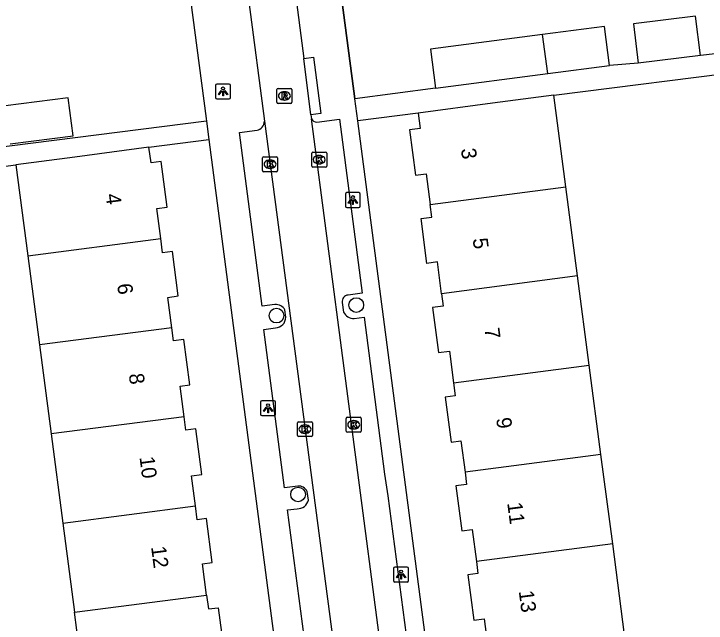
# Model space of a CAD drawing. Extents: x 162074 to 163034, y 381824 to 382557.
# Drawn here: x 162394.48 to 162440.71, y 382393.71 to 382434.42 of the extents above; entities that cross this region are included whole.
import ezdxf

# ---------------------------------------------------------------- set-up
doc = ezdxf.new("R2010")
doc.units = 0
for name, color, linetype in [('IMGEO_Boom', 7, 'Continuous'), ('IMGEO_Kolk', 7, 'Continuous'), ('IMGEO_Lichtpunt', 7, 'Continuous'), ('IMGEO_Muur', 7, 'Continuous'), ('IMGEO_Pand', 7, 'Continuous'), ('IMGEO_Pand_nummerreeks', 7, 'Continuous'), ('IMGEO_Rijbaan_lokaal_open', 7, 'Continuous'), ('IMGEO_Rioolput', 7, 'Continuous'), ('IMGEO_Voetpad_open', 7, 'Continuous')]:
    doc.layers.add(name, color=color, linetype=linetype)

msp = doc.modelspace()

# ---------------------------------------------------------------- linework, layer by layer
at = {"layer": 'IMGEO_Boom'}
for centre in [(162417.345, 382414.964), (162412.019, 382414.258), (162413.457, 382402.313)]:
    msp.add_circle(centre, 0.489, dxfattribs=at)
at = {"layer": 'IMGEO_Kolk'}
for p, q in [((162414.442, 382425.174), (162415.294, 382425.174)), ((162411.088, 382423.944), (162411.088, 382424.796)), ((162411.163, 382424.87), (162412.015, 382424.87)), ((162412.089, 382424.796), (162412.089, 382423.944)), ((162414.367, 382424.248), (162414.367, 382425.1)), ((162414.855, 382424.954), (162414.88, 382424.954)), ((162415.368, 382425.1), (162415.368, 382424.248)), ((162411.576, 382424.65), (162411.601, 382424.65)), ((162414.878, 382424.394), (162414.853, 382424.394)), ((162412.015, 382423.87), (162411.163, 382423.87)), ((162411.599, 382424.09), (162411.574, 382424.09)), ((162415.294, 382424.174), (162414.442, 382424.174)), ((162413.495, 382407.172), (162414.347, 382407.172)), ((162416.674, 382406.542), (162416.674, 382407.394)), ((162416.749, 382407.468), (162417.601, 382407.468)), ((162417.162, 382407.248), (162417.187, 382407.248)), ((162417.675, 382407.394), (162417.675, 382406.542)), ((162413.42, 382406.246), (162413.42, 382407.098)), ((162413.908, 382406.952), (162413.933, 382406.952)), ((162414.421, 382407.098), (162414.421, 382406.246)), ((162417.185, 382406.688), (162417.16, 382406.688)), ((162413.931, 382406.392), (162413.906, 382406.392)), ((162417.601, 382406.468), (162416.749, 382406.468)), ((162414.347, 382406.172), (162413.495, 382406.172))]:
    msp.add_line(p, q, dxfattribs=at)
for points in [[(162414.442, 382425.174), (162415.294, 382425.174)], [(162411.088, 382423.944), (162411.088, 382424.796)], [(162411.163, 382424.87), (162412.015, 382424.87)], [(162412.089, 382424.796), (162412.089, 382423.944)], [(162414.367, 382424.248), (162414.367, 382425.1)], [(162414.688, 382424.874), (162414.811, 382424.874), (162414.811, 382424.723), (162414.941, 382424.874), (162415.105, 382424.874), (162414.959, 382424.723), (162415.112, 382424.474), (162414.96, 382424.474), (162414.875, 382424.638), (162414.811, 382424.571), (162414.811, 382424.474), (162414.688, 382424.474), (162414.688, 382424.874)], [(162415.368, 382425.1), (162415.368, 382424.248)], [(162411.409, 382424.57), (162411.532, 382424.57), (162411.532, 382424.419), (162411.662, 382424.57), (162411.826, 382424.57), (162411.68, 382424.419), (162411.833, 382424.17), (162411.681, 382424.17), (162411.596, 382424.334), (162411.532, 382424.267), (162411.532, 382424.17), (162411.409, 382424.17), (162411.409, 382424.57)], [(162412.015, 382423.87), (162411.163, 382423.87)], [(162415.294, 382424.174), (162414.442, 382424.174)], [(162413.495, 382407.172), (162414.347, 382407.172)], [(162416.674, 382406.542), (162416.674, 382407.394)], [(162416.749, 382407.468), (162417.601, 382407.468)], [(162416.995, 382407.168), (162417.118, 382407.168), (162417.118, 382407.017), (162417.248, 382407.168), (162417.412, 382407.168), (162417.266, 382407.017), (162417.419, 382406.768), (162417.267, 382406.768), (162417.182, 382406.932), (162417.118, 382406.865), (162417.118, 382406.768), (162416.995, 382406.768), (162416.995, 382407.168)], [(162417.675, 382407.394), (162417.675, 382406.542)], [(162413.42, 382406.246), (162413.42, 382407.098)], [(162413.741, 382406.872), (162413.864, 382406.872), (162413.864, 382406.721), (162413.994, 382406.872), (162414.158, 382406.872), (162414.012, 382406.721), (162414.165, 382406.472), (162414.013, 382406.472), (162413.928, 382406.636), (162413.864, 382406.569), (162413.864, 382406.472), (162413.741, 382406.472), (162413.741, 382406.872)], [(162414.421, 382407.098), (162414.421, 382406.246)], [(162417.601, 382406.468), (162416.749, 382406.468)], [(162414.347, 382406.172), (162413.495, 382406.172)]]:
    msp.add_lwpolyline(points, dxfattribs=at)
for centre, start, end in [((162414.444, 382425.098), 91.552, 178.448), ((162414.444, 382425.098), 91.552, 178.448), ((162415.292, 382425.098), 1.552, 88.448), ((162415.292, 382425.098), 1.552, 88.448), ((162411.165, 382424.794), 91.552, 178.448), ((162411.165, 382424.794), 91.552, 178.448), ((162412.013, 382424.794), 1.552, 88.448), ((162412.013, 382424.794), 1.552, 88.448), ((162414.444, 382424.25), 181.552, 268.448), ((162414.444, 382424.25), 181.552, 268.448), ((162415.292, 382424.25), 271.552, 358.448), ((162415.292, 382424.25), 271.552, 358.448), ((162411.165, 382423.946), 181.552, 268.448), ((162411.165, 382423.946), 181.552, 268.448), ((162412.013, 382423.946), 271.552, 358.448), ((162412.013, 382423.946), 271.552, 358.448), ((162413.497, 382407.096), 91.552, 178.448), ((162413.497, 382407.096), 91.552, 178.448), ((162414.345, 382407.096), 1.552, 88.448), ((162414.345, 382407.096), 1.552, 88.448), ((162416.751, 382407.392), 91.552, 178.448), ((162416.751, 382407.392), 91.552, 178.448), ((162417.599, 382407.392), 1.552, 88.448), ((162417.599, 382407.392), 1.552, 88.448), ((162413.497, 382406.248), 181.552, 268.448), ((162413.497, 382406.248), 181.552, 268.448), ((162414.345, 382406.248), 271.552, 358.448), ((162414.345, 382406.248), 271.552, 358.448), ((162416.751, 382406.544), 181.552, 268.448), ((162416.751, 382406.544), 181.552, 268.448), ((162417.599, 382406.544), 271.552, 358.448), ((162417.599, 382406.544), 271.552, 358.448)]:
    msp.add_arc(centre, 0.0765, start, end, dxfattribs=at)
for centre, major_axis, ratio, start_param, end_param in [((162414.854, 382424.674), (-0.387, 0.002), 0.722429, 4.712389, 7.853982), ((162414.879, 382424.674), (-0.39, 0.002), 0.717154, 1.570796, 4.712389), ((162411.575, 382424.37), (-0.387, 0.002), 0.722429, 4.712389, 7.853982), ((162411.6, 382424.37), (-0.39, 0.002), 0.717154, 1.570796, 4.712389), ((162417.161, 382406.968), (-0.387, 0.002), 0.722429, 4.712389, 7.853982), ((162417.186, 382406.968), (-0.39, 0.002), 0.717154, 1.570796, 4.712389), ((162413.907, 382406.672), (-0.387, 0.002), 0.722429, 4.712389, 7.853982), ((162413.932, 382406.672), (-0.39, 0.002), 0.717154, 1.570796, 4.712389)]:
    msp.add_ellipse(centre, major_axis=major_axis, ratio=ratio, start_param=start_param, end_param=end_param, dxfattribs=at)
at = {"layer": 'IMGEO_Lichtpunt'}
for p, q in [((162407.949, 382429.634), (162407.949, 382428.827)), ((162407.949, 382429.634), (162407.949, 382428.827)), ((162408.851, 382429.729), (162408.043, 382429.729)), ((162408.851, 382429.729), (162408.043, 382429.729)), ((162408.945, 382428.827), (162408.945, 382429.634)), ((162408.945, 382428.827), (162408.945, 382429.634)), ((162408.043, 382428.733), (162408.851, 382428.733)), ((162408.043, 382428.733), (162408.851, 382428.733)), ((162416.617, 382422.376), (162416.617, 382421.569)), ((162416.617, 382422.376), (162416.617, 382421.569)), ((162417.519, 382422.471), (162416.711, 382422.471)), ((162417.519, 382422.471), (162416.711, 382422.471)), ((162417.613, 382421.569), (162417.613, 382422.376)), ((162417.613, 382421.569), (162417.613, 382422.376)), ((162416.711, 382421.475), (162417.519, 382421.475)), ((162416.711, 382421.475), (162417.519, 382421.475)), ((162411.858, 382408.572), (162411.05, 382408.572)), ((162411.858, 382408.572), (162411.05, 382408.572)), ((162410.956, 382408.477), (162410.956, 382407.67)), ((162410.956, 382408.477), (162410.956, 382407.67)), ((162411.952, 382407.67), (162411.952, 382408.477)), ((162411.952, 382407.67), (162411.952, 382408.477)), ((162411.05, 382407.576), (162411.858, 382407.576)), ((162411.05, 382407.576), (162411.858, 382407.576)), ((162420.738, 382397.459), (162419.93, 382397.459)), ((162420.738, 382397.459), (162419.93, 382397.459)), ((162419.836, 382397.364), (162419.836, 382396.557)), ((162419.836, 382397.364), (162419.836, 382396.557)), ((162420.832, 382396.557), (162420.832, 382397.364)), ((162420.832, 382396.557), (162420.832, 382397.364)), ((162419.93, 382396.463), (162420.738, 382396.463)), ((162419.93, 382396.463), (162420.738, 382396.463))]:
    msp.add_line(p, q, dxfattribs=at)
for points in [[(162408.323, 382429.298), (162408.362, 382429.27), (162408.174, 382429.008), (162408.136, 382429.035), (162408.323, 382429.298)], [(162408.425, 382429.25), (162408.472, 382429.25), (162408.472, 382428.928), (162408.425, 382428.928), (162408.425, 382429.25)], [(162408.535, 382429.27), (162408.573, 382429.297), (162408.76, 382429.035), (162408.721, 382429.007), (162408.535, 382429.27)], [(162416.991, 382422.04), (162417.03, 382422.012), (162416.842, 382421.75), (162416.804, 382421.777), (162416.991, 382422.04)], [(162417.093, 382421.992), (162417.14, 382421.992), (162417.14, 382421.67), (162417.093, 382421.67), (162417.093, 382421.992)], [(162417.203, 382422.012), (162417.241, 382422.039), (162417.428, 382421.777), (162417.389, 382421.749), (162417.203, 382422.012)], [(162411.33, 382408.141), (162411.369, 382408.113), (162411.181, 382407.851), (162411.143, 382407.878), (162411.33, 382408.141)], [(162411.432, 382408.093), (162411.479, 382408.093), (162411.479, 382407.771), (162411.432, 382407.771), (162411.432, 382408.093)], [(162411.542, 382408.113), (162411.58, 382408.14), (162411.767, 382407.878), (162411.728, 382407.85), (162411.542, 382408.113)], [(162420.21, 382397.028), (162420.249, 382397), (162420.061, 382396.738), (162420.023, 382396.765), (162420.21, 382397.028)], [(162420.312, 382396.98), (162420.359, 382396.98), (162420.359, 382396.658), (162420.312, 382396.658), (162420.312, 382396.98)], [(162420.422, 382397), (162420.46, 382397.027), (162420.647, 382396.765), (162420.608, 382396.737), (162420.422, 382397)]]:
    msp.add_lwpolyline(points, dxfattribs=at)
for centre in [(162408.448, 382429.432), (162417.116, 382422.174), (162411.455, 382408.275), (162420.335, 382397.162)]:
    msp.add_circle(centre, 0.0994, dxfattribs=at)
for centre, start, end in [((162408.043, 382429.634), 90, 180), ((162408.043, 382429.634), 90, 180), ((162408.851, 382429.634), 0, 90), ((162408.851, 382429.634), 0, 90), ((162408.043, 382428.827), 180, 270), ((162408.043, 382428.827), 180, 270), ((162408.851, 382428.827), 270, 0), ((162408.851, 382428.827), 270, 360), ((162416.711, 382422.376), 90, 180), ((162416.711, 382422.376), 90, 180), ((162417.519, 382422.376), 0, 90), ((162417.519, 382422.376), 0, 90), ((162416.711, 382421.569), 180, 270), ((162416.711, 382421.569), 180, 270), ((162417.519, 382421.569), 270, 0), ((162417.519, 382421.569), 270, 360), ((162411.05, 382408.477), 90, 180), ((162411.05, 382408.477), 90, 180), ((162411.858, 382408.477), 0, 90), ((162411.858, 382408.477), 0, 90), ((162411.05, 382407.67), 180, 270), ((162411.05, 382407.67), 180, 270), ((162411.858, 382407.67), 270, 0), ((162411.858, 382407.67), 270, 360), ((162419.93, 382397.364), 90, 180), ((162419.93, 382397.364), 90, 180), ((162420.738, 382397.364), 0, 90), ((162420.738, 382397.364), 0, 90), ((162419.93, 382396.557), 180, 270), ((162419.93, 382396.557), 180, 270), ((162420.738, 382396.557), 270, 0), ((162420.738, 382396.557), 270, 360)]:
    msp.add_arc(centre, 0.0946, start, end, dxfattribs=at)
at = {"layer": 'IMGEO_Muur'}
for points in [[(162415.345, 382443.326), (162417.254, 382428.746)], [(162405.814, 382438.92), (162407.316, 382427.433)]]:
    msp.add_lwpolyline(points, dxfattribs=at)
at = {"layer": 'IMGEO_Pand'}
for points in [[(162440.324, 382431.628), (162440.003, 382434.26), (162435.855, 382433.754), (162436.176, 382431.122)], [(162434.248, 382430.965), (162433.909, 382433.564), (162429.79, 382433.026)], [(162429.79, 382433.026), (162422.291, 382432.047), (162422.63, 382429.448)], [(162430.131, 382430.427), (162429.79, 382433.026)], [(162440.324, 382431.628), (162436.176, 382431.122)], [(162430.131, 382430.427), (162434.248, 382430.965)], [(162422.63, 382429.448), (162430.131, 382430.427)], [(162430.541, 382428.976), (162426.435, 382428.438), (162421.477, 382427.789)], [(162431.341, 382422.867), (162430.541, 382428.976)], [(162394.228, 382425.722), (162398.434, 382426.272), (162398.101, 382428.812), (162393.933, 382428.266)], [(162421.477, 382427.789), (162421.611, 382426.767), (162420.9, 382426.674), (162421.298, 382423.638), (162422.002, 382423.73), (162422.269, 382421.686)], [(162403.503, 382425.499), (162398.546, 382424.851), (162394.612, 382424.336)], [(162404.287, 382419.398), (162404.023, 382421.414), (162404.708, 382421.504), (162404.311, 382424.542), (162403.64, 382424.454), (162403.503, 382425.499)], [(162394.612, 382424.336), (162395.408, 382418.252)], [(162422.269, 382421.686), (162431.341, 382422.867)], [(162432.123, 382416.904), (162431.341, 382422.867)], [(162423.041, 382415.722), (162422.763, 382417.841), (162422.062, 382417.749), (162421.669, 382420.748), (162422.38, 382420.841), (162422.269, 382421.686)], [(162395.408, 382418.252), (162404.287, 382419.398)], [(162405.035, 382413.444), (162404.769, 382415.477), (162405.463, 382415.568), (162405.074, 382418.542), (162404.41, 382418.456), (162404.287, 382419.398)], [(162395.408, 382418.252), (162396.186, 382412.301)], [(162432.123, 382416.904), (162423.041, 382415.722)], [(162432.904, 382410.942), (162432.123, 382416.904)], [(162423.041, 382415.722), (162423.15, 382414.887), (162422.445, 382414.795), (162422.838, 382411.791), (162423.564, 382411.886), (162423.842, 382409.763)], [(162405.035, 382413.444), (162396.186, 382412.301)], [(162405.852, 382407.499), (162405.583, 382409.552), (162406.224, 382409.636), (162405.83, 382412.651), (162405.15, 382412.562), (162405.035, 382413.444)], [(162396.186, 382412.301), (162396.965, 382406.351)], [(162423.842, 382409.763), (162432.904, 382410.942)], [(162433.685, 382404.981), (162432.904, 382410.942)], [(162423.842, 382409.763), (162423.954, 382408.907), (162423.279, 382408.819), (162423.674, 382405.798), (162424.333, 382405.884), (162424.606, 382403.8)], [(162405.852, 382407.499), (162396.965, 382406.351)], [(162406.6, 382401.544), (162406.337, 382403.555), (162407.031, 382403.646), (162406.633, 382406.688), (162405.97, 382406.601), (162405.852, 382407.499)], [(162396.965, 382406.351), (162397.743, 382400.4)], [(162433.685, 382404.981), (162424.606, 382403.8)], [(162434.466, 382399.018), (162433.685, 382404.981)], [(162424.606, 382403.8), (162424.714, 382402.973), (162424, 382402.88), (162424.394, 382399.871), (162425.085, 382399.961), (162425.364, 382397.834)], [(162397.743, 382400.4), (162406.6, 382401.544)], [(162407.346, 382395.59), (162407.074, 382397.671), (162407.732, 382397.757), (162407.348, 382400.697), (162406.721, 382400.615), (162406.6, 382401.544)], [(162397.743, 382400.4), (162398.521, 382394.451)], [(162434.466, 382399.018), (162425.364, 382397.834)], [(162435.264, 382392.927), (162434.466, 382399.018)], [(162425.364, 382397.834), (162425.469, 382397.029), (162424.798, 382396.941), (162425.195, 382393.908), (162425.89, 382393.999), (162426.179, 382391.794)], [(162407.346, 382395.59), (162407.467, 382394.662), (162408.128, 382394.748), (162408.518, 382391.767), (162407.867, 382391.682), (162408.153, 382389.494), (162403.196, 382388.846), (162396.236, 382387.935), (162395.909, 382390.432), (162398.994, 382390.836), (162398.521, 382394.451)], [(162398.521, 382394.451), (162407.346, 382395.59)]]:
    msp.add_lwpolyline(points, dxfattribs=at)
at = {"layer": 'IMGEO_Rijbaan_lokaal_open'}
for points in [[(162413.211, 382436.241), (162413.837, 382431.43)], [(162410.161, 382435.214), (162411.212, 382427.236)], [(162414.317, 382427.668), (162413.837, 382431.43)], [(162414.317, 382427.668), (162414.35, 382427.411)], [(162411.212, 382427.236), (162419.352, 382365.466), (162426.631, 382309.919)], [(162429.614, 382310.807), (162414.35, 382427.411)]]:
    msp.add_lwpolyline(points, dxfattribs=at)
at = {"layer": 'IMGEO_Rioolput'}
for p, q in [((162412.047, 382428.51), (162412.047, 382429.362)), ((162412.122, 382429.436), (162412.974, 382429.436)), ((162413.048, 382429.362), (162413.048, 382428.51)), ((162412.535, 382429.216), (162412.56, 382429.216)), ((162412.974, 382428.436), (162412.122, 382428.436)), ((162412.558, 382428.656), (162412.533, 382428.656))]:
    msp.add_line(p, q, dxfattribs=at)
for points in [[(162412.047, 382428.51), (162412.047, 382429.362)], [(162412.122, 382429.436), (162412.974, 382429.436)], [(162413.048, 382429.362), (162413.048, 382428.51)], [(162412.636, 382429.134), (162412.384, 382429.136), (162412.384, 382428.736)], [(162412.384, 382428.736), (162412.508, 382428.736), (162412.508, 382428.898), (162412.519, 382428.898)], [(162412.562, 382429.055), (162412.508, 382429.055), (162412.508, 382428.974)], [(162412.508, 382428.974), (162412.56, 382428.974)], [(162412.566, 382428.869), (162412.637, 382428.736), (162412.777, 382428.736), (162412.712, 382428.862)], [(162412.974, 382428.436), (162412.122, 382428.436)]]:
    msp.add_lwpolyline(points, dxfattribs=at)
for centre, radius, start, end in [((162412.124, 382429.36), 0.0765, 91.552, 178.448), ((162412.124, 382429.36), 0.0765, 91.552, 178.448), ((162412.972, 382429.36), 0.0765, 1.552, 88.448), ((162412.972, 382429.36), 0.0765, 1.552, 88.448), ((162412.518, 382428.845), 0.0533, 26.0293, 88.6989), ((162412.544, 382429.163), 0.19, 274.7715, 282.9687), ((162412.568, 382428.959), 0.0964, 77.0061, 93.1865), ((162412.582, 382429.016), 0.0378, 276.6634, 79.6772), ((162412.635, 382429.024), 0.109, 350.3612, 89.416), ((162412.633, 382429.024), 0.112, 277.5842, 350.9817), ((162412.617, 382428.809), 0.108, 29.5134, 73.7905), ((162412.124, 382428.512), 0.0765, 181.552, 268.448), ((162412.124, 382428.512), 0.0765, 181.552, 268.448), ((162412.972, 382428.512), 0.0765, 271.552, 358.448), ((162412.972, 382428.512), 0.0765, 271.552, 358.448)]:
    msp.add_arc(centre, radius, start, end, dxfattribs=at)
for centre, major_axis, ratio, start_param, end_param in [((162412.534, 382428.936), (-0.387, 0.002), 0.722429, 4.712389, 7.853982), ((162412.559, 382428.936), (-0.39, 0.002), 0.717154, 1.570796, 4.712389)]:
    msp.add_ellipse(centre, major_axis=major_axis, ratio=ratio, start_param=start_param, end_param=end_param, dxfattribs=at)
at = {"layer": 'IMGEO_Voetpad_open'}
for points in [[(162417.254, 382428.746), (162415.345, 382443.326), (162414.747, 382447.893)], [(162404.775, 382446.868), (162405.814, 382438.92), (162407.316, 382427.433), (162407.339, 382427.254)], [(162442.078, 382431.842), (162440.324, 382431.628)], [(162413.837, 382431.43), (162414.479, 382431.517), (162414.969, 382427.758), (162414.317, 382427.668)], [(162436.176, 382431.122), (162434.248, 382430.965)], [(162430.541, 382428.976), (162443.903, 382430.665), (162444.183, 382428.435)], [(162422.63, 382429.448), (162417.254, 382428.746)], [(162417.448, 382427.262), (162417.254, 382428.746)], [(162421.477, 382427.789), (162417.448, 382427.262)], [(162407.339, 382427.254), (162382.601, 382424.117)], [(162407.339, 382427.254), (162407.5, 382426.022)], [(162414.72, 382427.179), (162416.22, 382427.377), (162417.743, 382415.752), (162416.795, 382415.628)], [(162422.167, 382391.222), (162417.448, 382427.262)], [(162411.915, 382415.003), (162411.065, 382414.892), (162409.546, 382426.493), (162410.719, 382426.646)], [(162403.503, 382425.499), (162407.5, 382426.022)], [(162407.5, 382426.022), (162412.215, 382389.958)], [(162382.202, 382420.455), (162381.911, 382422.653), (162394.612, 382424.336)], [(162416.411, 382415.139), (162416.496, 382414.486)], [(162412.641, 382414.152), (162412.577, 382414.647)], [(162417.201, 382414.071), (162417.865, 382414.157), (162419.238, 382403.677), (162419.46, 382402.209), (162420.899, 382391.221), (162420.059, 382391.111)], [(162413.443, 382402.869), (162412.549, 382402.752), (162411.164, 382413.327), (162411.955, 382413.431)], [(162414.144, 382401.94), (162414.06, 382402.512)], [(162415.076, 382390.411), (162414.189, 382390.295), (162412.752, 382401.276), (162413.392, 382401.36)]]:
    msp.add_lwpolyline(points, dxfattribs=at)
for centre, radius, start, end in [((162410.605, 382427.242), 0.607, 280.7875, 359.4487), ((162414.708, 382427.571), 0.392, 204.099, 271.7234), ((162416.82, 382415.213), 0.415, 93.3899, 190.3267), ((162411.961, 382414.296), 0.709, 29.714, 93.7464), ((162411.9, 382414.17), 0.741, 274.2199, 358.63), ((162417.163, 382414.814), 0.744, 206.141, 272.8924), ((162413.494, 382402.245), 0.626, 25.2555, 94.6366), ((162413.436, 382402.08), 0.722, 266.4978, 348.7866)]:
    msp.add_arc(centre, radius, start, end, dxfattribs=at)

# ---------------------------------------------------------------- texts
at = {"layer": 'IMGEO_Pand_nummerreeks'}
for s, rotation, p in [('3', 277.4424, (162424.331, 382425.388)), ('4', 277.3589, (162400.601, 382422.351)), ('5', 277.4424, (162425.115, 382419.389)), ('6', 277.3589, (162401.376, 382416.35)), ('7', 277.4424, (162425.899, 382413.39)), ('8', 277.3589, (162402.152, 382410.345)), ('9', 277.4424, (162426.682, 382407.391)), ('10', 277.3589, (162402.869, 382404.802)), ('11', 277.4424, (162427.421, 382401.735)), ('12', 277.3589, (162403.643, 382398.807)), ('13', 277.4424, (162428.191, 382395.849))]:
    msp.add_text(s, height=1, rotation=rotation, dxfattribs=at).set_placement(p)

doc.saveas('drawing.dxf')
